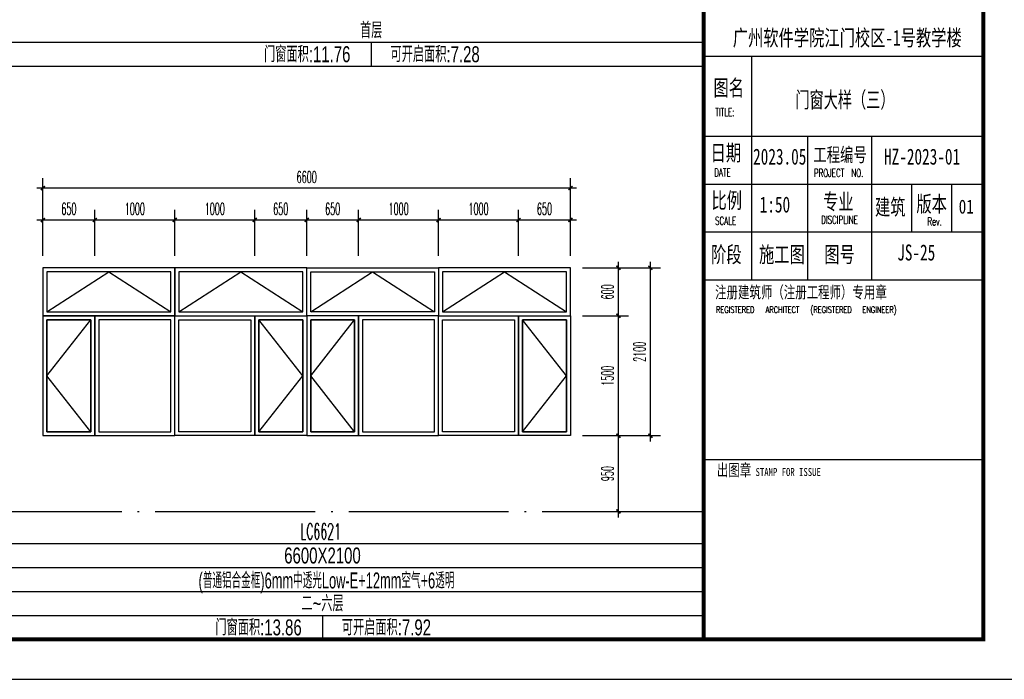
# Model space of a CAD drawing. Extents: x 1779708 to 7299578, y -1121471 to 88434.
# Tile 876 of 1056: x 6631467 to 6643786, y -973850 to -965593. Entities that reach past the tile are written whole.
import ezdxf
from ezdxf.enums import TextEntityAlignment as Align

# ---------------------------------------------------------------- set-up
doc = ezdxf.new("R2010")
doc.units = 0
doc.header["$LTSCALE"] = 1000
doc.header["$MEASUREMENT"] = 0
doc.linetypes.add('DOTE', pattern=[2.42, 2, -0.2, 0.02, -0.2])
doc.layers.get('0').update_dxf_attribs({"linetype": 'CONTINUOUS'})
doc.layers.get('Defpoints').update_dxf_attribs({"linetype": 'CONTINUOUS'})
for name, color, linetype in [('DOTE', 1, 'DOTE'), ('NONE', 7, 'CONTINUOUS'), ('PUB_DIM', 3, 'CONTINUOUS'), ('PUB_TAB', 7, 'CONTINUOUS'), ('PUB_TEXT', 7, 'CONTINUOUS'), ('PUB_TITLE', 4, 'CONTINUOUS'), ('WINDOW', 2, 'CONTINUOUS'), ('可见线', 6, 'CONTINUOUS'), ('立面细线', 114, 'CONTINUOUS'), ('通-图框－文字', 4, 'CONTINUOUS')]:
    doc.layers.add(name, color=color, linetype=linetype)
doc.styles.add('-宋体', font='simhei.ttf', dxfattribs={"width": 0.7})
doc.styles.add('_TCH_DIM_T3', font='SIMPLEX.shx', dxfattribs={"width": 0.494118, "bigfont": 'GBCBIG.shx'})
doc.styles.add('dim_font', font='SIMPLEX.shx', dxfattribs={"width": 0.8})
doc.styles.add('仿宋', font='txt', dxfattribs={"width": 0.7})
doc.styles.add('华正字体', font='huazheng.shx', dxfattribs={"width": 0.7, "bigfont": 'hztxt.shx'})
doc.dimstyles.new('_TCH_ARCH&&50', dxfattribs={"dimtxt": 148.75, "dimasz": 50, "dimexe": 125, "dimexo": 150, "dimgap": 63.125, "dimtad": 1, "dimdec": 0, "dimzin": 0, "dimdsep": 46, "dimtxsty": '_TCH_DIM_T3', "dimblk": 'ARCHTICK', "dimcen": 0.09, "dimdle": 75, "dimclrt": 7, "dimazin": 2, "dimtfac": 1, "dimtdec": 0, "dimtix": 1, "dimtmove": 2, "dimatfit": 3, "dimfxl": 250, "dimtolj": 1, "dimtzin": 0, "dimarcsym": 0})

# ---------------------------------------------------------------- blocks, each defined once
blk = doc.blocks.new('A$C3D8761CE')
at = {"layer": 'PUB_TITLE'}
for p, q in [((76100, 15600), (83100, 15600)), ((76100, 13600), (83100, 13600)), ((76100, 13600), (83100, 13600)), ((76100, 13600), (83100, 13600)), ((76100, 13600), (83100, 13600)), ((76100, 12400), (83100, 12400)), ((76100, 11200), (83100, 11200)), ((76100, 5500), (83100, 5500))]:
    blk.add_line(p, q, dxfattribs=at)
blk.add_lwpolyline([(0, 0), (84100, 0), (84100, 59400), (0, 59400)], close=True, dxfattribs=at)
at = {"layer": 'PUB_TITLE', "const_width": 100}
blk.add_lwpolyline([(2500, 1000), (83100, 1000), (83100, 58400), (2500, 58400)], close=True, dxfattribs=at)
blk.add_lwpolyline([(76100, 58400), (76100, 1000)], dxfattribs=at)
at = {"layer": 'PUB_TITLE'}
for points in [[(77300, 15600), (77300, 10000)], [(76100, 13600), (83100, 13600)], [(78700, 13600), (78700, 10000)], [(80300, 13600), (80300, 10000)], [(81300, 12400), (81300, 11200)], [(82300, 12400), (82300, 11200)], [(76100, 10000), (83100, 10000)]]:
    blk.add_lwpolyline(points, dxfattribs=at)
at = {"layer": '通-图框－文字'}
for s, height, style, width, p in [('广州软件学院江门校区-1号教学楼', 400, '仿宋', 0.7, (76831, 15861)), ('图名', 400, '仿宋', 0.7, (76348, 14609)), ('日期', 400, '仿宋', 0.7, (76276, 12980)), ('工程编号', 350, '仿宋', 0.7, (78847, 12958)), ('2023.05', 400, '仿宋', 0.7, (77339, 12886)), ('HZ-2023-01', 400, '仿宋', 0.7, (80615, 12886)), ('比例', 400, '仿宋', 0.7, (76298, 11790)), ('专业', 400, '仿宋', 0.7, (79089, 11759)), ('建筑', 400, '仿宋', 0.7, (80391, 11624)), ('版本', 400, '仿宋', 0.7, (81425, 11703)), ('01', 350, '-宋体', 0.8, (82483, 11660)), ('阶段', 400, '仿宋', 0.7, (76288, 10436)), ('施工图', 400, '仿宋', 0.7, (77488, 10436)), ('图号', 400, '仿宋', 0.7, (79121, 10436)), ('注册建筑师（注册工程师）专用章', 300, '仿宋', 0.7, (76388, 9541)), ('出图章', 300, '仿宋', 0.7, (76433, 5090)), ('STAMP FOR ISSUE', 200, '-宋体', 0.8, (77401, 5090))]:
    blk.add_text(s, height=height, dxfattribs=dict(at, style=style, width=width)).set_placement(p)
at = {"layer": '通-图框－文字', "color": 4, "style": 'dim_font', "width": 0.65}
for s, height, p in [('TITLE:', 200, (76392, 14101)), ('DATE', 200, (76368, 12589)), ('PROJECT  NO.', 200, (78862, 12577)), ('SCALE', 200, (76387, 11380)), ('DISCIPLINE', 200, (79042, 11404)), ('Rev.', 200, (81699, 11363)), ('REGISTERED', 160, (76411, 9173)), ('ARCHITECT', 160, (77653, 9173)), ('(REGISTERED', 160, (78774, 9173)), ('ENGINEER)', 160, (80072, 9173))]:
    blk.add_text(s, height=height, dxfattribs=at).set_placement(p)
blk = doc.blocks.new('_ArchTick')
at = {"color": 0, "linetype": 'ByBlock', "const_width": 0.4}
blk.add_lwpolyline([(-0.5, -0.5), (0.5, 0.5)], dxfattribs=at)
blk = doc.blocks.new('*D3180')
at = {"layer": 'Defpoints', "color": 0, "transparency": 16777216}
for p in [(6638358, -968700), (6638958, -968700), (6638358, -969300)]:
    blk.add_point(p, dxfattribs=at)
at = {"layer": 'PUB_DIM', "color": 0, "lineweight": -2, "transparency": 16777216}
for p, q in [((6638508, -968700), (6639083, -968700)), ((6638958, -969375), (6638958, -968625)), ((6638508, -969300), (6639083, -969300))]:
    blk.add_line(p, q, dxfattribs=at)
at = {"layer": 'PUB_DIM', "color": 0, "lineweight": -2, "transparency": 16777216, "xscale": 50, "yscale": 50, "zscale": 50}
for p, rotation in [((6638958, -968700), 90), ((6638958, -969300), 270)]:
    blk.add_blockref('_ArchTick', p, dxfattribs=dict(at, rotation=rotation))
at = {"layer": 'PUB_DIM', "color": 7, "transparency": 16777216, "insert": (6638820, -969000), "char_height": 148.8, "attachment_point": 5, "rotation": 90, "style": '_TCH_DIM_T3'}
blk.add_mtext('\\A1;600', dxfattribs=at)
blk = doc.blocks.new('*D3181')
at = {"layer": 'Defpoints', "color": 0, "transparency": 16777216}
for p in [(6638358, -969300), (6638958, -969300), (6638358, -970800)]:
    blk.add_point(p, dxfattribs=at)
at = {"layer": 'PUB_DIM', "color": 0, "lineweight": -2, "transparency": 16777216}
for p, q in [((6638508, -969300), (6639083, -969300)), ((6638958, -970875), (6638958, -969225)), ((6638508, -970800), (6639083, -970800))]:
    blk.add_line(p, q, dxfattribs=at)
at = {"layer": 'PUB_DIM', "color": 0, "lineweight": -2, "transparency": 16777216, "xscale": 50, "yscale": 50, "zscale": 50}
for p, rotation in [((6638958, -969300), 90), ((6638958, -970800), 270)]:
    blk.add_blockref('_ArchTick', p, dxfattribs=dict(at, rotation=rotation))
at = {"layer": 'PUB_DIM', "color": 7, "transparency": 16777216, "insert": (6638820, -970050), "char_height": 148.8, "attachment_point": 5, "rotation": 90, "style": '_TCH_DIM_T3'}
blk.add_mtext('\\A1;1500', dxfattribs=at)
blk = doc.blocks.new('*D3182')
at = {"layer": 'Defpoints', "color": 0, "transparency": 16777216}
for p in [(6638358, -970800), (6638958, -970800), (6638358, -971750)]:
    blk.add_point(p, dxfattribs=at)
at = {"layer": 'PUB_DIM', "color": 0, "lineweight": -2, "transparency": 16777216}
for p, q in [((6638508, -970800), (6639083, -970800)), ((6638958, -971825), (6638958, -970725)), ((6638508, -971750), (6639083, -971750))]:
    blk.add_line(p, q, dxfattribs=at)
at = {"layer": 'PUB_DIM', "color": 0, "lineweight": -2, "transparency": 16777216, "xscale": 50, "yscale": 50, "zscale": 50}
for p, rotation in [((6638958, -970800), 90), ((6638958, -971750), 270)]:
    blk.add_blockref('_ArchTick', p, dxfattribs=dict(at, rotation=rotation))
at = {"layer": 'PUB_DIM', "color": 7, "transparency": 16777216, "insert": (6638820, -971275), "char_height": 148.8, "attachment_point": 5, "rotation": 90, "style": '_TCH_DIM_T3'}
blk.add_mtext('\\A1;950', dxfattribs=at)
blk = doc.blocks.new('*D3183')
at = {"layer": 'Defpoints', "color": 0, "transparency": 16777216}
for p in [(6632408, -968100), (6631758, -968700), (6632408, -968700)]:
    blk.add_point(p, dxfattribs=at)
at = {"layer": 'PUB_DIM', "color": 0, "lineweight": -2, "transparency": 16777216}
for p, q in [((6631758, -968550), (6631758, -967975)), ((6632408, -968550), (6632408, -967975)), ((6631683, -968100), (6632483, -968100))]:
    blk.add_line(p, q, dxfattribs=at)
at = {"layer": 'PUB_DIM', "color": 0, "lineweight": -2, "transparency": 16777216, "xscale": 50, "yscale": 50, "zscale": 50, "rotation": 180}
blk.add_blockref('_ArchTick', (6631758, -968100), dxfattribs=at)
at = {"layer": 'PUB_DIM', "color": 0, "lineweight": -2, "transparency": 16777216, "xscale": 50, "yscale": 50, "zscale": 50}
blk.add_blockref('_ArchTick', (6632408, -968100), dxfattribs=at)
at = {"layer": 'PUB_DIM', "color": 7, "transparency": 16777216, "insert": (6632083, -967962), "char_height": 148.8, "attachment_point": 5, "style": '_TCH_DIM_T3'}
blk.add_mtext('\\A1;650', dxfattribs=at)
blk = doc.blocks.new('*D3184')
at = {"layer": 'Defpoints', "color": 0, "transparency": 16777216}
for p in [(6633408, -968100), (6632408, -968700), (6633408, -968700)]:
    blk.add_point(p, dxfattribs=at)
at = {"layer": 'PUB_DIM', "color": 0, "lineweight": -2, "transparency": 16777216}
for p, q in [((6632408, -968550), (6632408, -967975)), ((6633408, -968550), (6633408, -967975)), ((6632333, -968100), (6633483, -968100))]:
    blk.add_line(p, q, dxfattribs=at)
at = {"layer": 'PUB_DIM', "color": 0, "lineweight": -2, "transparency": 16777216, "xscale": 50, "yscale": 50, "zscale": 50, "rotation": 180}
blk.add_blockref('_ArchTick', (6632408, -968100), dxfattribs=at)
at = {"layer": 'PUB_DIM', "color": 0, "lineweight": -2, "transparency": 16777216, "xscale": 50, "yscale": 50, "zscale": 50}
blk.add_blockref('_ArchTick', (6633408, -968100), dxfattribs=at)
at = {"layer": 'PUB_DIM', "color": 7, "transparency": 16777216, "insert": (6632908, -967962), "char_height": 148.8, "attachment_point": 5, "style": '_TCH_DIM_T3'}
blk.add_mtext('\\A1;1000', dxfattribs=at)
blk = doc.blocks.new('*D3185')
at = {"layer": 'Defpoints', "color": 0, "transparency": 16777216}
for p in [(6634408, -968100), (6633408, -968700), (6634408, -968700)]:
    blk.add_point(p, dxfattribs=at)
at = {"layer": 'PUB_DIM', "color": 0, "lineweight": -2, "transparency": 16777216}
for p, q in [((6633408, -968550), (6633408, -967975)), ((6634408, -968550), (6634408, -967975)), ((6633333, -968100), (6634483, -968100))]:
    blk.add_line(p, q, dxfattribs=at)
at = {"layer": 'PUB_DIM', "color": 0, "lineweight": -2, "transparency": 16777216, "xscale": 50, "yscale": 50, "zscale": 50, "rotation": 180}
blk.add_blockref('_ArchTick', (6633408, -968100), dxfattribs=at)
at = {"layer": 'PUB_DIM', "color": 0, "lineweight": -2, "transparency": 16777216, "xscale": 50, "yscale": 50, "zscale": 50}
blk.add_blockref('_ArchTick', (6634408, -968100), dxfattribs=at)
at = {"layer": 'PUB_DIM', "color": 7, "transparency": 16777216, "insert": (6633908, -967962), "char_height": 148.8, "attachment_point": 5, "style": '_TCH_DIM_T3'}
blk.add_mtext('\\A1;1000', dxfattribs=at)
blk = doc.blocks.new('*D3186')
at = {"layer": 'Defpoints', "color": 0, "transparency": 16777216}
for p in [(6635058, -968100), (6634408, -968700), (6635058, -968700)]:
    blk.add_point(p, dxfattribs=at)
at = {"layer": 'PUB_DIM', "color": 0, "lineweight": -2, "transparency": 16777216}
for p, q in [((6634408, -968550), (6634408, -967975)), ((6635058, -968550), (6635058, -967975)), ((6634333, -968100), (6635133, -968100))]:
    blk.add_line(p, q, dxfattribs=at)
at = {"layer": 'PUB_DIM', "color": 0, "lineweight": -2, "transparency": 16777216, "xscale": 50, "yscale": 50, "zscale": 50, "rotation": 180}
blk.add_blockref('_ArchTick', (6634408, -968100), dxfattribs=at)
at = {"layer": 'PUB_DIM', "color": 0, "lineweight": -2, "transparency": 16777216, "xscale": 50, "yscale": 50, "zscale": 50}
blk.add_blockref('_ArchTick', (6635058, -968100), dxfattribs=at)
at = {"layer": 'PUB_DIM', "color": 7, "transparency": 16777216, "insert": (6634733, -967962), "char_height": 148.8, "attachment_point": 5, "style": '_TCH_DIM_T3'}
blk.add_mtext('\\A1;650', dxfattribs=at)
blk = doc.blocks.new('*D3187')
at = {"layer": 'Defpoints', "color": 0, "transparency": 16777216}
for p in [(6635708, -968100), (6635058, -968700), (6635708, -968700)]:
    blk.add_point(p, dxfattribs=at)
at = {"layer": 'PUB_DIM', "color": 0, "lineweight": -2, "transparency": 16777216}
for p, q in [((6635058, -968550), (6635058, -967975)), ((6635708, -968550), (6635708, -967975)), ((6634983, -968100), (6635783, -968100))]:
    blk.add_line(p, q, dxfattribs=at)
at = {"layer": 'PUB_DIM', "color": 0, "lineweight": -2, "transparency": 16777216, "xscale": 50, "yscale": 50, "zscale": 50, "rotation": 180}
blk.add_blockref('_ArchTick', (6635058, -968100), dxfattribs=at)
at = {"layer": 'PUB_DIM', "color": 0, "lineweight": -2, "transparency": 16777216, "xscale": 50, "yscale": 50, "zscale": 50}
blk.add_blockref('_ArchTick', (6635708, -968100), dxfattribs=at)
at = {"layer": 'PUB_DIM', "color": 7, "transparency": 16777216, "insert": (6635383, -967962), "char_height": 148.8, "attachment_point": 5, "style": '_TCH_DIM_T3'}
blk.add_mtext('\\A1;650', dxfattribs=at)
blk = doc.blocks.new('*D3188')
at = {"layer": 'Defpoints', "color": 0, "transparency": 16777216}
for p in [(6636708, -968100), (6635708, -968700), (6636708, -968700)]:
    blk.add_point(p, dxfattribs=at)
at = {"layer": 'PUB_DIM', "color": 0, "lineweight": -2, "transparency": 16777216}
for p, q in [((6635708, -968550), (6635708, -967975)), ((6636708, -968550), (6636708, -967975)), ((6635633, -968100), (6636783, -968100))]:
    blk.add_line(p, q, dxfattribs=at)
at = {"layer": 'PUB_DIM', "color": 0, "lineweight": -2, "transparency": 16777216, "xscale": 50, "yscale": 50, "zscale": 50, "rotation": 180}
blk.add_blockref('_ArchTick', (6635708, -968100), dxfattribs=at)
at = {"layer": 'PUB_DIM', "color": 0, "lineweight": -2, "transparency": 16777216, "xscale": 50, "yscale": 50, "zscale": 50}
blk.add_blockref('_ArchTick', (6636708, -968100), dxfattribs=at)
at = {"layer": 'PUB_DIM', "color": 7, "transparency": 16777216, "insert": (6636208, -967962), "char_height": 148.8, "attachment_point": 5, "style": '_TCH_DIM_T3'}
blk.add_mtext('\\A1;1000', dxfattribs=at)
blk = doc.blocks.new('*D3189')
at = {"layer": 'Defpoints', "color": 0, "transparency": 16777216}
for p in [(6637708, -968100), (6636708, -968700), (6637708, -968700)]:
    blk.add_point(p, dxfattribs=at)
at = {"layer": 'PUB_DIM', "color": 0, "lineweight": -2, "transparency": 16777216}
for p, q in [((6636708, -968550), (6636708, -967975)), ((6637708, -968550), (6637708, -967975)), ((6636633, -968100), (6637783, -968100))]:
    blk.add_line(p, q, dxfattribs=at)
at = {"layer": 'PUB_DIM', "color": 0, "lineweight": -2, "transparency": 16777216, "xscale": 50, "yscale": 50, "zscale": 50, "rotation": 180}
blk.add_blockref('_ArchTick', (6636708, -968100), dxfattribs=at)
at = {"layer": 'PUB_DIM', "color": 0, "lineweight": -2, "transparency": 16777216, "xscale": 50, "yscale": 50, "zscale": 50}
blk.add_blockref('_ArchTick', (6637708, -968100), dxfattribs=at)
at = {"layer": 'PUB_DIM', "color": 7, "transparency": 16777216, "insert": (6637208, -967962), "char_height": 148.8, "attachment_point": 5, "style": '_TCH_DIM_T3'}
blk.add_mtext('\\A1;1000', dxfattribs=at)
blk = doc.blocks.new('*D3190')
at = {"layer": 'Defpoints', "color": 0, "transparency": 16777216}
for p in [(6638358, -968100), (6637708, -968700), (6638358, -968700)]:
    blk.add_point(p, dxfattribs=at)
at = {"layer": 'PUB_DIM', "color": 0, "lineweight": -2, "transparency": 16777216}
for p, q in [((6637708, -968550), (6637708, -967975)), ((6638358, -968550), (6638358, -967975)), ((6637633, -968100), (6638433, -968100))]:
    blk.add_line(p, q, dxfattribs=at)
at = {"layer": 'PUB_DIM', "color": 0, "lineweight": -2, "transparency": 16777216, "xscale": 50, "yscale": 50, "zscale": 50, "rotation": 180}
blk.add_blockref('_ArchTick', (6637708, -968100), dxfattribs=at)
at = {"layer": 'PUB_DIM', "color": 0, "lineweight": -2, "transparency": 16777216, "xscale": 50, "yscale": 50, "zscale": 50}
blk.add_blockref('_ArchTick', (6638358, -968100), dxfattribs=at)
at = {"layer": 'PUB_DIM', "color": 7, "transparency": 16777216, "insert": (6638033, -967962), "char_height": 148.8, "attachment_point": 5, "style": '_TCH_DIM_T3'}
blk.add_mtext('\\A1;650', dxfattribs=at)
blk = doc.blocks.new('*D3191')
at = {"layer": 'Defpoints', "color": 0, "transparency": 16777216}
for p in [(6638358, -967700), (6631758, -968550), (6638358, -968550)]:
    blk.add_point(p, dxfattribs=at)
at = {"layer": 'PUB_DIM', "color": 0, "lineweight": -2, "transparency": 16777216}
for p, q in [((6631758, -968400), (6631758, -967575)), ((6638358, -968400), (6638358, -967575)), ((6631683, -967700), (6638433, -967700))]:
    blk.add_line(p, q, dxfattribs=at)
at = {"layer": 'PUB_DIM', "color": 0, "lineweight": -2, "transparency": 16777216, "xscale": 50, "yscale": 50, "zscale": 50, "rotation": 180}
blk.add_blockref('_ArchTick', (6631758, -967700), dxfattribs=at)
at = {"layer": 'PUB_DIM', "color": 0, "lineweight": -2, "transparency": 16777216, "xscale": 50, "yscale": 50, "zscale": 50}
blk.add_blockref('_ArchTick', (6638358, -967700), dxfattribs=at)
at = {"layer": 'PUB_DIM', "color": 7, "transparency": 16777216, "insert": (6635058, -967563), "char_height": 148.8, "attachment_point": 5, "style": '_TCH_DIM_T3'}
blk.add_mtext('\\A1;6600', dxfattribs=at)
blk = doc.blocks.new('*D3192')
at = {"layer": 'Defpoints', "color": 0, "transparency": 16777216}
for p in [(6638508, -968700), (6639358, -968700), (6638508, -970800)]:
    blk.add_point(p, dxfattribs=at)
at = {"layer": 'PUB_DIM', "color": 0, "lineweight": -2, "transparency": 16777216}
for p, q in [((6638658, -968700), (6639483, -968700)), ((6639358, -970875), (6639358, -968625)), ((6638658, -970800), (6639483, -970800))]:
    blk.add_line(p, q, dxfattribs=at)
at = {"layer": 'PUB_DIM', "color": 0, "lineweight": -2, "transparency": 16777216, "xscale": 50, "yscale": 50, "zscale": 50}
for p, rotation in [((6639358, -968700), 90), ((6639358, -970800), 270)]:
    blk.add_blockref('_ArchTick', p, dxfattribs=dict(at, rotation=rotation))
at = {"layer": 'PUB_DIM', "color": 7, "transparency": 16777216, "insert": (6639221, -969750), "char_height": 148.8, "attachment_point": 5, "rotation": 90, "style": '_TCH_DIM_T3'}
blk.add_mtext('\\A1;2100', dxfattribs=at)

msp = doc.modelspace()

# ---------------------------------------------------------------- linework, layer by layer
at = {"layer": 'DOTE'}
msp.add_line((6604123.1, -971750.2), (6640023.1, -971750.2), dxfattribs=at)
at = {"layer": 'PUB_TAB'}
for p, q in [((6603223.1, -965875.2), (6640023.1, -965875.2)), ((6635864.5, -965875.2), (6635864.5, -966175.2)), ((6603223.1, -966175.2), (6640023.1, -966175.2)), ((6603223.1, -972150.2), (6640023.1, -972150.2)), ((6603223.1, -972450.2), (6640023.1, -972450.2)), ((6603223.1, -972750.2), (6640023.1, -972750.2)), ((6603223.1, -973050.2), (6640023.1, -973050.2)), ((6635255.4, -973050.2), (6635255.4, -973350.2)), ((6603223.1, -973350.2), (6640023.1, -973350.2)), ((6603223.1, -973350.2), (6640023.1, -973350.2))]:
    msp.add_line(p, q, dxfattribs=at)
at = {"layer": 'WINDOW'}
for points in [[(6631757.7, -969300.2), (6633407.7, -969300.2), (6633407.7, -968700.2), (6631757.7, -968700.2)], [(6633407.7, -969300.2), (6635057.7, -969300.2), (6635057.7, -968700.2), (6633407.7, -968700.2)], [(6635057.7, -968700.2), (6636707.7, -968700.2), (6636707.7, -969300.2), (6635057.7, -969300.2)], [(6636707.7, -969300.2), (6638357.7, -969300.2), (6638357.7, -968700.2), (6636707.7, -968700.2)], [(6631757.7, -970800.2), (6632407.7, -970800.2), (6632407.7, -969300.2), (6631757.7, -969300.2)], [(6632407.7, -970800.2), (6633407.7, -970800.2), (6633407.7, -969300.2), (6632407.7, -969300.2)], [(6634407.7, -970800.2), (6633407.7, -970800.2), (6633407.7, -969300.2), (6634407.7, -969300.2)], [(6635057.7, -970800.2), (6634407.7, -970800.2), (6634407.7, -969300.2), (6635057.7, -969300.2)], [(6635057.7, -970800.2), (6635707.7, -970800.2), (6635707.7, -969300.2), (6635057.7, -969300.2)], [(6635707.7, -970800.2), (6636707.7, -970800.2), (6636707.7, -969300.2), (6635707.7, -969300.2)], [(6637707.7, -970800.2), (6636707.7, -970800.2), (6636707.7, -969300.2), (6637707.7, -969300.2)], [(6638357.7, -970800.2), (6637707.7, -970800.2), (6637707.7, -969300.2), (6638357.7, -969300.2)]]:
    msp.add_lwpolyline(points, close=True, dxfattribs=at)
at = {"layer": '立面细线'}
for points in [[(6631807.7, -969250.2), (6633357.7, -969250.2), (6633357.7, -968750.2), (6631807.7, -968750.2)], [(6633457.7, -969250.2), (6635007.7, -969250.2), (6635007.7, -968750.2), (6633457.7, -968750.2)], [(6635107.7, -968750.2), (6636657.7, -968750.2), (6636657.7, -969250.2), (6635107.7, -969250.2)], [(6636757.7, -969250.2), (6638307.7, -969250.2), (6638307.7, -968750.2), (6636757.7, -968750.2)], [(6631807.7, -970750.2), (6632357.7, -970750.2), (6632357.7, -969350.2), (6631807.7, -969350.2)], [(6632457.7, -970750.2), (6633357.7, -970750.2), (6633357.7, -969350.2), (6632457.7, -969350.2)], [(6634357.7, -970750.2), (6633457.7, -970750.2), (6633457.7, -969350.2), (6634357.7, -969350.2)], [(6635007.7, -970750.2), (6634457.7, -970750.2), (6634457.7, -969350.2), (6635007.7, -969350.2)], [(6635107.7, -970750.2), (6635657.7, -970750.2), (6635657.7, -969350.2), (6635107.7, -969350.2)], [(6635757.7, -970750.2), (6636657.7, -970750.2), (6636657.7, -969350.2), (6635757.7, -969350.2)], [(6637657.7, -970750.2), (6636757.7, -970750.2), (6636757.7, -969350.2), (6637657.7, -969350.2)], [(6638307.7, -970750.2), (6637757.7, -970750.2), (6637757.7, -969350.2), (6638307.7, -969350.2)]]:
    msp.add_lwpolyline(points, close=True, dxfattribs=at)
for points in [[(6631807.7, -969250.2), (6632582.7, -968750.2), (6633357.7, -969250.2)], [(6633457.7, -969250.2), (6634232.7, -968750.2), (6635007.7, -969250.2)], [(6635107.7, -969250.2), (6635882.7, -968750.2), (6636657.7, -969250.2)], [(6636757.7, -969250.2), (6637532.7, -968750.2), (6638307.7, -969250.2)], [(6632357.7, -970750.2), (6631807.7, -970750.2), (6631807.7, -969350.2), (6632357.7, -969350.2), (6632357.7, -970750.2), (6631807.7, -970050.2), (6632357.7, -969350.2)], [(6634457.7, -970750.2), (6635007.7, -970750.2), (6635007.7, -969350.2), (6634457.7, -969350.2), (6634457.7, -970750.2), (6635007.7, -970050.2), (6634457.7, -969350.2)], [(6635657.7, -970750.2), (6635107.7, -970750.2), (6635107.7, -969350.2), (6635657.7, -969350.2), (6635657.7, -970750.2), (6635107.7, -970050.2), (6635657.7, -969350.2)], [(6637757.7, -970750.2), (6638307.7, -970750.2), (6638307.7, -969350.2), (6637757.7, -969350.2), (6637757.7, -970750.2), (6638307.7, -970050.2), (6637757.7, -969350.2)]]:
    msp.add_lwpolyline(points, dxfattribs=at)

# ---------------------------------------------------------------- block references
at = {"layer": '可见线', "xscale": 0.5, "yscale": 0.5, "zscale": 0.5}
msp.add_blockref('A$C3D8761CE', (6601973.1, -973850.2), dxfattribs=at)

# ---------------------------------------------------------------- texts
at = {"layer": 'NONE', "style": 'dim_font', "width": 0.5}
msp.add_text('LC6621', height=200, dxfattribs=at).set_placement((6634980, -972099))
at = {"layer": 'PUB_TAB', "style": '华正字体', "width": 0.7}
for s, p in [('首层', (6635864.5, -965825.2)), ('门窗面积:11.76', (6635064.5, -966125.2)), ('可开启面积:7.28', (6636664.5, -966125.2)), ('6600X2100', (6635255.4, -972400.2)), ('二~六层', (6635255.4, -973000.2)), ('门窗面积:13.86', (6634455.4, -973300.2)), ('可开启面积:7.92', (6636055.4, -973300.2))]:
    msp.add_text(s, height=200, dxfattribs=at).set_placement(p, align=Align.CENTER)
at = {"layer": 'PUB_TEXT', "style": '华正字体', "width": 0.6}
msp.add_text('(普通铝合金框)6mm中透光Low-E+12mm空气+6透明', height=200, dxfattribs=at).set_placement((6635305.1, -972712.8), align=Align.CENTER)
at = {"layer": '通-图框－文字', "style": '仿宋'}
for s, width, p in [('门窗大样（三）', 0.65, (6641171.1, -966695.2)), ('1:50', 0.7, (6640725.3, -968007.1)), ('JS-25', 0.7, (6642445.5, -968607.1))]:
    msp.add_text(s, height=200, dxfattribs=dict(at, width=width)).set_placement(p)

# ---------------------------------------------------------------- dimensions: what is measured, and where the dimension line sits
at = {"layer": 'PUB_DIM'}
for p1, p2, distance, picture, middle in [((6631757.7, -968550.2), (6638357.7, -968550.2), 849.9, '*D3191', (6635057.7, -967562.8)), ((6631757.7, -968700.2), (6632407.7, -968700.2), 600.4, '*D3183', (6632082.7, -967962.3)), ((6632407.7, -968700.2), (6633407.7, -968700.2), 600.4, '*D3184', (6632907.7, -967962.3)), ((6633407.7, -968700.2), (6634407.7, -968700.2), 600.4, '*D3185', (6633907.7, -967962.3)), ((6634407.7, -968700.2), (6635057.7, -968700.2), 600.4, '*D3186', (6634732.7, -967962.3)), ((6635057.7, -968700.2), (6635707.7, -968700.2), 600.4, '*D3187', (6635382.7, -967962.3)), ((6635707.7, -968700.2), (6636707.7, -968700.2), 600.4, '*D3188', (6636207.7, -967962.3)), ((6636707.7, -968700.2), (6637707.7, -968700.2), 600.4, '*D3189', (6637207.7, -967962.3)), ((6637707.7, -968700.2), (6638357.7, -968700.2), 600.4, '*D3190', (6638032.7, -967962.3)), ((6638357.7, -969300.2), (6638357.7, -968700.2), -600.3, '*D3180', (6638820.4, -969000.2)), ((6638507.7, -970800.2), (6638507.7, -968700.2), -850.5, '*D3192', (6639220.6, -969750.2)), ((6638357.7, -970800.2), (6638357.7, -969300.2), -600.3, '*D3181', (6638820.4, -970050.2)), ((6638357.7, -971750.2), (6638357.7, -970800.2), -600.3, '*D3182', (6638820.4, -971275.2))]:
    dim = msp.add_aligned_dim(p1=p1, p2=p2, distance=distance, dimstyle='_TCH_ARCH&&50', dxfattribs=at)
    dim.commit()
    dim.dimension.update_dxf_attribs({"geometry": picture, "text_midpoint": middle})

doc.saveas('drawing.dxf')
